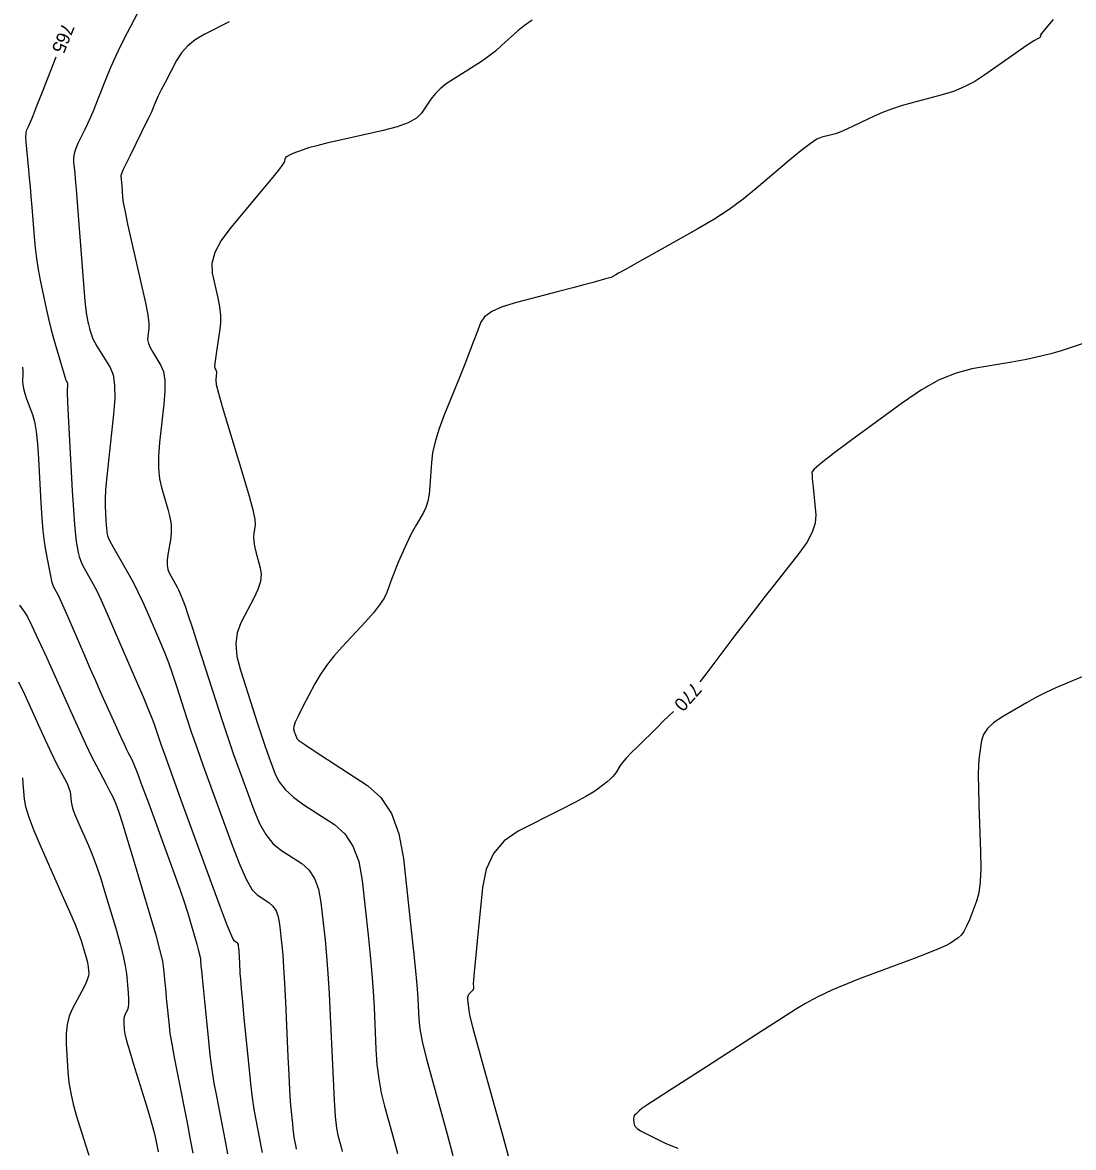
# Model space of a CAD drawing. Extents: x 2082232 to 2083549, y 592624 to 593832.
# Drawn here: x 2082856.4 to 2082911.6, y 593026.5 to 593085.6 of the extents above; entities that cross this region are included whole.
import ezdxf

# ---------------------------------------------------------------- set-up
doc = ezdxf.new("R2010")
doc.units = 0
doc.layers.add('DT_X_Contour_Major', color=7, linetype='Continuous')
doc.layers.add('DT_X_Contour_Minor', color=7, linetype='Continuous')

msp = doc.modelspace()

# ---------------------------------------------------------------- linework, layer by layer
at = {"layer": 'DT_X_Contour_Major'}
for points in [[(2082858.164, 593083.742), (2082857.448, 593081.911), (2082857.156, 593081.167), (2082856.937, 593080.614), (2082856.79, 593080.253), (2082856.717, 593080.082), (2082856.618, 593079.883), (2082856.591, 593079.767), (2082856.583, 593079.568), (2082856.595, 593079.287), (2082856.626, 593078.922), (2082856.736, 593077.839), (2082856.777, 593077.411), (2082856.82, 593076.94), (2082856.863, 593076.425), (2082856.906, 593075.867), (2082857.023, 593074.323), (2082857.077, 593073.746), (2082857.149, 593073.173), (2082857.24, 593072.606), (2082857.35, 593072.043), (2082857.668, 593070.55), (2082857.788, 593070.01), (2082857.907, 593069.51), (2082858.026, 593069.052), (2082858.145, 593068.634), (2082858.461, 593067.574), (2082858.567, 593067.223), (2082858.647, 593066.966), (2082858.7, 593066.802), (2082858.727, 593066.733), (2082858.765, 593066.672), (2082858.777, 593066.643), (2082858.783, 593066.604), (2082858.783, 593066.554), (2082858.779, 593066.492), (2082858.759, 593066.314), (2082858.76, 593066.116), (2082858.779, 593065.657), (2082858.814, 593064.938), (2082858.867, 593063.957), (2082859.031, 593060.993), (2082859.09, 593059.993), (2082859.143, 593059.217), (2082859.192, 593058.665), (2082859.235, 593058.336), (2082859.343, 593057.759), (2082859.397, 593057.537), (2082859.478, 593057.305), (2082859.585, 593057.063), (2082859.719, 593056.81), (2082860.111, 593056.124), (2082860.293, 593055.776), (2082860.544, 593055.247), (2082860.865, 593054.537), (2082861.254, 593053.646), (2082862.385, 593051.029), (2082862.765, 593050.143), (2082863.055, 593049.45), (2082863.257, 593048.948), (2082863.37, 593048.639), (2082863.552, 593048.069), (2082863.681, 593047.692), (2082863.932, 593046.987), (2082864.306, 593045.955), (2082864.802, 593044.594), (2082866.286, 593040.53), (2082866.78, 593039.193), (2082867.146, 593038.228), (2082867.385, 593037.638), (2082867.496, 593037.42), (2082867.624, 593037.337), (2082867.667, 593037.299), (2082867.701, 593037.247), (2082867.725, 593037.182), (2082867.739, 593037.103), (2082867.764, 593036.875), (2082867.774, 593036.772), (2082867.783, 593036.636), (2082867.793, 593036.466), (2082867.803, 593036.263), (2082867.829, 593035.676), (2082867.849, 593035.364), (2082867.891, 593034.868), (2082867.954, 593034.19), (2082868.038, 593033.328), (2082868.29, 593030.785), (2082868.383, 593029.9), (2082868.472, 593029.153), (2082868.558, 593028.543), (2082868.64, 593028.071), (2082868.854, 593026.996), (2082868.926, 593026.615), (2082868.985, 593026.28)], [(2082912.215, 593068.774), (2082910.902, 593068.341), (2082910.372, 593068.182), (2082909.767, 593068.03), (2082909.087, 593067.884), (2082908.331, 593067.746), (2082906.217, 593067.385), (2082905.395, 593067.172), (2082904.515, 593066.806), (2082903.579, 593066.286), (2082902.584, 593065.611), (2082899.856, 593063.607), (2082898.961, 593062.941), (2082898.324, 593062.445), (2082897.945, 593062.12), (2082897.823, 593061.964), (2082897.84, 593061.778), (2082897.851, 593061.666), (2082897.87, 593061.469), (2082897.897, 593061.188), (2082897.932, 593060.822), (2082898.037, 593059.735), (2082898.012, 593059.303), (2082897.856, 593058.82), (2082897.57, 593058.287), (2082897.154, 593057.704), (2082895.87, 593056.083), (2082895.38, 593055.459), (2082894.871, 593054.805), (2082894.344, 593054.119), (2082893.798, 593053.402), (2082892.319, 593051.449), (2082891.956, 593050.975)], [(2082890.564, 593049.41), (2082890.547, 593049.395), (2082890.335, 593049.193), (2082890.056, 593048.923), (2082889.71, 593048.583), (2082888.696, 593047.585), (2082888.353, 593047.242), (2082888.087, 593046.96), (2082887.897, 593046.742), (2082887.782, 593046.585), (2082887.578, 593046.25), (2082887.491, 593046.123), (2082887.38, 593045.994), (2082887.247, 593045.863), (2082887.091, 593045.731), (2082886.644, 593045.374), (2082886.394, 593045.204), (2082885.977, 593044.961), (2082885.395, 593044.647), (2082884.646, 593044.259), (2082882.427, 593043.13), (2082881.686, 593042.627), (2082881.127, 593041.967), (2082880.749, 593041.15), (2082880.554, 593040.175), (2082880.275, 593037.364), (2082880.184, 593036.434), (2082880.12, 593035.75), (2082880.082, 593035.315), (2082880.071, 593035.126), (2082880.077, 593034.952), (2082880.073, 593034.889), (2082880.055, 593034.83), (2082880.023, 593034.774), (2082879.978, 593034.722), (2082879.841, 593034.588), (2082879.798, 593034.523), (2082879.773, 593034.43), (2082879.766, 593034.308), (2082879.777, 593034.158), (2082879.829, 593033.719), (2082879.893, 593033.408), (2082880.046, 593032.802), (2082880.287, 593031.902), (2082880.617, 593030.708), (2082881.614, 593027.132), (2082881.945, 593025.903)]]:
    msp.add_lwpolyline(points, dxfattribs=at)
at = {"layer": 'DT_X_Contour_Minor'}
for points in [[(2082862.822, 593086.776), (2082861.903, 593085.013), (2082861.579, 593084.374), (2082861.293, 593083.781), (2082861.047, 593083.233), (2082860.84, 593082.731), (2082860.34, 593081.452), (2082860.158, 593080.998), (2082859.99, 593080.596), (2082859.835, 593080.245), (2082859.693, 593079.945), (2082859.33, 593079.215), (2082859.214, 593078.948), (2082859.137, 593078.695), (2082859.1, 593078.456), (2082859.102, 593078.232), (2082859.161, 593077.652), (2082859.19, 593077.336), (2082859.232, 593076.823), (2082859.288, 593076.113), (2082859.358, 593075.205), (2082859.561, 593072.523), (2082859.632, 593071.626), (2082859.691, 593070.945), (2082859.738, 593070.48), (2082859.773, 593070.232), (2082859.853, 593069.86), (2082859.882, 593069.726), (2082859.912, 593069.601), (2082859.942, 593069.487), (2082859.971, 593069.383), (2082860.05, 593069.119), (2082860.1, 593068.993), (2082860.191, 593068.814), (2082860.323, 593068.582), (2082860.496, 593068.296), (2082861.012, 593067.464), (2082861.168, 593067.076), (2082861.251, 593066.538), (2082861.26, 593065.849), (2082861.196, 593065.01), (2082860.926, 593062.571), (2082860.84, 593061.736), (2082860.782, 593061.061), (2082860.754, 593060.545), (2082860.755, 593060.188), (2082860.795, 593059.45), (2082860.81, 593059.201), (2082860.823, 593059.008), (2082860.835, 593058.87), (2082860.846, 593058.788), (2082860.873, 593058.644), (2082860.912, 593058.545), (2082861.007, 593058.356), (2082861.159, 593058.077), (2082861.368, 593057.707), (2082862, 593056.601), (2082862.238, 593056.168), (2082862.477, 593055.698), (2082862.719, 593055.19), (2082862.961, 593054.645), (2082863.611, 593053.142), (2082863.849, 593052.569), (2082864.078, 593051.979), (2082864.296, 593051.37), (2082864.504, 593050.743), (2082865.046, 593049.047), (2082865.276, 593048.347), (2082865.561, 593047.517), (2082865.9, 593046.558), (2082866.294, 593045.47), (2082867.417, 593042.396), (2082867.815, 593041.368), (2082868.165, 593040.591), (2082868.469, 593040.064), (2082868.726, 593039.788), (2082869.347, 593039.385), (2082869.557, 593039.201), (2082869.72, 593038.95), (2082869.836, 593038.634), (2082869.905, 593038.251), (2082870.027, 593037.143), (2082870.074, 593036.645), (2082870.12, 593035.984), (2082870.167, 593035.16), (2082870.214, 593034.172), (2082870.341, 593031.321), (2082870.387, 593030.347), (2082870.428, 593029.566), (2082870.464, 593028.976), (2082870.496, 593028.579), (2082870.576, 593027.774), (2082870.606, 593027.494), (2082870.634, 593027.257), (2082870.661, 593027.064), (2082870.687, 593026.915), (2082870.754, 593026.575), (2082870.777, 593026.454)], [(2082883.165, 593085.675), (2082882.751, 593085.405), (2082882.402, 593085.122), (2082881.557, 593084.348), (2082881.23, 593084.063), (2082880.88, 593083.787), (2082880.507, 593083.521), (2082880.113, 593083.264), (2082879.032, 593082.592), (2082878.653, 593082.337), (2082878.33, 593082.077), (2082878.061, 593081.81), (2082877.847, 593081.538), (2082877.348, 593080.804), (2082877.083, 593080.541), (2082876.661, 593080.301), (2082876.082, 593080.085), (2082875.347, 593079.892), (2082873.178, 593079.409), (2082872.441, 593079.24), (2082871.857, 593079.098), (2082871.425, 593078.981), (2082871.146, 593078.889), (2082870.606, 593078.68), (2082870.428, 593078.604), (2082870.298, 593078.534), (2082870.217, 593078.47), (2082870.184, 593078.411), (2082870.161, 593078.26), (2082870.079, 593078.122), (2082869.849, 593077.818), (2082869.471, 593077.349), (2082868.946, 593076.715), (2082867.35, 593074.804), (2082866.84, 593074.117), (2082866.507, 593073.488), (2082866.351, 593072.919), (2082866.372, 593072.408), (2082866.666, 593071.123), (2082866.754, 593070.652), (2082866.8, 593070.201), (2082866.801, 593069.77), (2082866.76, 593069.36), (2082866.592, 593068.293), (2082866.54, 593067.939), (2082866.508, 593067.676), (2082866.498, 593067.505), (2082866.509, 593067.425), (2082866.565, 593067.334), (2082866.582, 593067.291), (2082866.591, 593067.232), (2082866.592, 593067.157), (2082866.585, 593067.065), (2082866.556, 593066.798), (2082866.586, 593066.578), (2082866.7, 593066.118), (2082866.898, 593065.419), (2082867.179, 593064.481), (2082868.039, 593061.66), (2082868.318, 593060.713), (2082868.508, 593059.989), (2082868.611, 593059.487), (2082868.626, 593059.208), (2082868.549, 593058.759), (2082868.535, 593058.572), (2082868.549, 593058.349), (2082868.593, 593058.089), (2082868.665, 593057.792), (2082868.896, 593056.952), (2082868.94, 593056.616), (2082868.898, 593056.238), (2082868.771, 593055.817), (2082868.558, 593055.355), (2082867.876, 593054.064), (2082867.683, 593053.546), (2082867.614, 593052.96), (2082867.669, 593052.304), (2082867.849, 593051.58), (2082868.495, 593049.558), (2082868.726, 593048.843), (2082868.933, 593048.215), (2082869.118, 593047.674), (2082869.279, 593047.221), (2082869.678, 593046.127), (2082869.885, 593045.72), (2082870.205, 593045.317), (2082870.638, 593044.918), (2082871.184, 593044.525), (2082872.793, 593043.481), (2082873.336, 593043.004), (2082873.757, 593042.356), (2082874.058, 593041.537), (2082874.237, 593040.547), (2082874.554, 593037.678), (2082874.662, 593036.634), (2082874.75, 593035.655), (2082874.817, 593034.739), (2082874.864, 593033.888), (2082874.961, 593031.704), (2082875.017, 593030.902), (2082875.111, 593030.136), (2082875.243, 593029.404), (2082875.413, 593028.708), (2082875.918, 593026.898), (2082876.089, 593026.224)], [(2082910.491, 593085.715), (2082910.103, 593085.262), (2082909.875, 593084.984), (2082909.806, 593084.88), (2082909.832, 593084.836), (2082909.831, 593084.817), (2082909.81, 593084.791), (2082909.767, 593084.759), (2082909.703, 593084.721), (2082909.506, 593084.612), (2082909.375, 593084.53), (2082909.132, 593084.366), (2082908.776, 593084.12), (2082908.308, 593083.793), (2082906.909, 593082.811), (2082906.376, 593082.469), (2082905.826, 593082.181), (2082905.259, 593081.946), (2082904.674, 593081.764), (2082903.092, 593081.352), (2082902.522, 593081.192), (2082902.002, 593081.022), (2082901.53, 593080.844), (2082901.106, 593080.655), (2082900.041, 593080.139), (2082899.668, 593079.964), (2082899.346, 593079.826), (2082899.077, 593079.726), (2082898.86, 593079.663), (2082898.349, 593079.544), (2082898.1, 593079.435), (2082897.735, 593079.198), (2082897.255, 593078.832), (2082896.659, 593078.338), (2082894.916, 593076.849), (2082894.232, 593076.297), (2082893.487, 593075.759), (2082892.681, 593075.234), (2082891.814, 593074.723), (2082889.422, 593073.378), (2082888.631, 593072.933), (2082888.054, 593072.609), (2082887.691, 593072.404), (2082887.542, 593072.319), (2082887.427, 593072.252), (2082887.368, 593072.224), (2082887.277, 593072.19), (2082887.153, 593072.151), (2082886.997, 593072.105), (2082886.538, 593071.977), (2082886.284, 593071.908), (2082885.866, 593071.796), (2082885.283, 593071.642), (2082884.537, 593071.446), (2082882.329, 593070.865), (2082881.591, 593070.638), (2082881.033, 593070.391), (2082880.655, 593070.124), (2082880.456, 593069.838), (2082880.166, 593069.048), (2082880.033, 593068.695), (2082879.851, 593068.226), (2082879.621, 593067.641), (2082879.341, 593066.942), (2082878.531, 593064.922), (2082878.262, 593064.202), (2082878.062, 593063.555), (2082877.931, 593062.983), (2082877.869, 593062.484), (2082877.796, 593061.253), (2082877.755, 593060.819), (2082877.685, 593060.442), (2082877.587, 593060.121), (2082877.461, 593059.857), (2082877.086, 593059.227), (2082876.948, 593058.986), (2082876.814, 593058.736), (2082876.686, 593058.476), (2082876.561, 593058.206), (2082876.237, 593057.475), (2082876.118, 593057.202), (2082876.005, 593056.928), (2082875.897, 593056.655), (2082875.795, 593056.383), (2082875.53, 593055.658), (2082875.385, 593055.358), (2082875.151, 593055.002), (2082874.826, 593054.591), (2082874.41, 593054.123), (2082873.183, 593052.803), (2082872.748, 593052.31), (2082872.367, 593051.823), (2082872.037, 593051.341), (2082871.761, 593050.864), (2082871.092, 593049.599), (2082870.876, 593049.175), (2082870.728, 593048.852), (2082870.648, 593048.629), (2082870.637, 593048.507), (2082870.697, 593048.317), (2082870.719, 593048.249), (2082870.739, 593048.19), (2082870.756, 593048.139), (2082870.771, 593048.096), (2082870.809, 593047.993), (2082870.92, 593047.895), (2082871.224, 593047.68), (2082871.722, 593047.345), (2082872.414, 593046.893), (2082874.516, 593045.53), (2082875.225, 593044.906), (2082875.776, 593044.059), (2082876.168, 593042.989), (2082876.403, 593041.695), (2082876.817, 593037.946), (2082876.955, 593036.666), (2082877.059, 593035.637), (2082877.128, 593034.859), (2082877.163, 593034.333), (2082877.21, 593033.265), (2082877.265, 593032.774), (2082877.393, 593032.104), (2082877.595, 593031.253), (2082877.871, 593030.223), (2082878.704, 593027.236), (2082878.987, 593026.123)], [(2082867.264, 593085.598), (2082865.942, 593084.932), (2082865.48, 593084.659), (2082865.085, 593084.341), (2082864.759, 593083.977), (2082864.5, 593083.568), (2082863.9, 593082.416), (2082863.697, 593082.023), (2082863.539, 593081.708), (2082863.425, 593081.472), (2082863.356, 593081.313), (2082863.232, 593080.994), (2082863.161, 593080.83), (2082863.044, 593080.578), (2082862.88, 593080.237), (2082862.668, 593079.808), (2082862.042, 593078.546), (2082861.837, 593078.128), (2082861.691, 593077.821), (2082861.605, 593077.626), (2082861.578, 593077.541), (2082861.586, 593077.465), (2082861.591, 593077.413), (2082861.599, 593077.316), (2082861.61, 593077.172), (2082861.624, 593076.982), (2082861.667, 593076.416), (2082861.708, 593076.114), (2082861.797, 593075.636), (2082861.934, 593074.98), (2082862.121, 593074.146), (2082862.683, 593071.687), (2082862.864, 593070.86), (2082862.986, 593070.224), (2082863.05, 593069.778), (2082863.054, 593069.523), (2082862.987, 593069.096), (2082862.985, 593068.923), (2082863.029, 593068.726), (2082863.119, 593068.504), (2082863.256, 593068.258), (2082863.683, 593067.569), (2082863.812, 593067.248), (2082863.881, 593066.803), (2082863.889, 593066.233), (2082863.835, 593065.538), (2082863.612, 593063.52), (2082863.555, 593062.805), (2082863.551, 593062.173), (2082863.601, 593061.624), (2082863.703, 593061.159), (2082864.048, 593060.028), (2082864.154, 593059.617), (2082864.214, 593059.229), (2082864.227, 593058.866), (2082864.194, 593058.527), (2082864.044, 593057.656), (2082864.007, 593057.35), (2082864.006, 593057.086), (2082864.042, 593056.863), (2082864.115, 593056.682), (2082864.36, 593056.256), (2082864.448, 593056.097), (2082864.528, 593055.943), (2082864.602, 593055.791), (2082864.669, 593055.644), (2082864.837, 593055.255), (2082864.934, 593054.995), (2082865.1, 593054.507), (2082865.335, 593053.791), (2082865.638, 593052.847), (2082866.54, 593050.025), (2082866.871, 593049.001), (2082867.189, 593048.046), (2082867.494, 593047.161), (2082867.786, 593046.345), (2082868.548, 593044.262), (2082868.85, 593043.544), (2082869.185, 593042.954), (2082869.553, 593042.491), (2082869.955, 593042.156), (2082871.07, 593041.433), (2082871.446, 593041.103), (2082871.738, 593040.653), (2082871.947, 593040.085), (2082872.071, 593039.399), (2082872.291, 593037.41), (2082872.37, 593036.603), (2082872.442, 593035.673), (2082872.507, 593034.62), (2082872.565, 593033.443), (2082872.712, 593030.143), (2082872.769, 593029.03), (2082872.828, 593028.168), (2082872.89, 593027.555), (2082872.955, 593027.193), (2082873.131, 593026.561), (2082873.191, 593026.325)], [(2082856.413, 593067.479), (2082856.439, 593067.282), (2082856.443, 593067.118), (2082856.421, 593066.726), (2082856.428, 593066.558), (2082856.466, 593066.351), (2082856.534, 593066.104), (2082856.633, 593065.817), (2082856.936, 593064.998), (2082857.042, 593064.622), (2082857.131, 593064.107), (2082857.204, 593063.454), (2082857.259, 593062.662), (2082857.386, 593060.366), (2082857.437, 593059.565), (2082857.493, 593058.884), (2082857.556, 593058.324), (2082857.624, 593057.884), (2082857.813, 593056.873), (2082857.883, 593056.528), (2082857.948, 593056.254), (2082858.011, 593056.049), (2082858.07, 593055.913), (2082858.223, 593055.646), (2082858.309, 593055.475), (2082858.454, 593055.16), (2082858.657, 593054.703), (2082858.918, 593054.103), (2082859.692, 593052.312), (2082859.975, 593051.659), (2082860.244, 593051.044), (2082860.499, 593050.467), (2082860.74, 593049.928), (2082861.363, 593048.542), (2082861.576, 593048.071), (2082861.747, 593047.699), (2082861.876, 593047.427), (2082861.963, 593047.253), (2082862.139, 593046.922), (2082862.244, 593046.684), (2082862.427, 593046.221), (2082862.687, 593045.532), (2082863.026, 593044.617), (2082864.032, 593041.876), (2082864.38, 593040.918), (2082864.669, 593040.1), (2082864.898, 593039.421), (2082865.069, 593038.883), (2082865.444, 593037.632), (2082865.569, 593037.205), (2082865.661, 593036.86), (2082865.722, 593036.597), (2082865.75, 593036.418), (2082865.783, 593036.048), (2082865.804, 593035.83), (2082865.841, 593035.452), (2082865.894, 593034.914), (2082865.963, 593034.216), (2082866.169, 593032.141), (2082866.253, 593031.376), (2082866.352, 593030.635), (2082866.465, 593029.919), (2082866.593, 593029.228), (2082866.953, 593027.417), (2082867.075, 593026.777), (2082867.174, 593026.212)], [(2082856.258, 593054.991), (2082856.527, 593054.63), (2082856.674, 593054.38), (2082856.914, 593053.902), (2082857.247, 593053.194), (2082857.673, 593052.257), (2082858.933, 593049.455), (2082859.371, 593048.488), (2082859.742, 593047.69), (2082860.044, 593047.061), (2082860.277, 593046.601), (2082860.81, 593045.6), (2082860.991, 593045.253), (2082861.135, 593044.965), (2082861.243, 593044.734), (2082861.314, 593044.562), (2082861.455, 593044.179), (2082861.542, 593043.916), (2082861.699, 593043.413), (2082861.926, 593042.67), (2082862.222, 593041.688), (2082863.104, 593038.749), (2082863.397, 593037.744), (2082863.614, 593036.933), (2082863.757, 593036.316), (2082863.824, 593035.894), (2082863.901, 593035.026), (2082863.931, 593034.702), (2082863.961, 593034.382), (2082863.991, 593034.064), (2082864.022, 593033.751), (2082864.105, 593032.918), (2082864.155, 593032.525), (2082864.246, 593031.972), (2082864.376, 593031.258), (2082864.546, 593030.384), (2082865.052, 593027.838), (2082865.222, 593026.963), (2082865.353, 593026.244)], [(2082912.73, 593051.526), (2082911.201, 593050.903), (2082910.638, 593050.663), (2082910.098, 593050.41), (2082909.58, 593050.145), (2082909.084, 593049.868), (2082907.791, 593049.111), (2082907.362, 593048.822), (2082907.042, 593048.523), (2082906.832, 593048.214), (2082906.732, 593047.895), (2082906.611, 593047.03), (2082906.576, 593046.63), (2082906.561, 593046.079), (2082906.566, 593045.377), (2082906.592, 593044.525), (2082906.686, 593042.05), (2082906.7, 593041.192), (2082906.668, 593040.474), (2082906.593, 593039.897), (2082906.472, 593039.46), (2082906.093, 593038.482), (2082905.949, 593038.148), (2082905.805, 593037.88), (2082905.658, 593037.678), (2082905.51, 593037.542), (2082905.113, 593037.266), (2082904.881, 593037.138), (2082904.483, 593036.96), (2082903.92, 593036.732), (2082903.191, 593036.455), (2082901.026, 593035.648), (2082900.283, 593035.368), (2082899.677, 593035.132), (2082899.209, 593034.941), (2082898.879, 593034.795), (2082898.181, 593034.464), (2082897.879, 593034.309), (2082897.496, 593034.09), (2082897.033, 593033.809), (2082896.488, 593033.465), (2082894.929, 593032.463), (2082894.326, 593032.076), (2082893.687, 593031.666), (2082893.011, 593031.233), (2082892.3, 593030.777), (2082890.354, 593029.53), (2082889.708, 593029.113), (2082889.227, 593028.797), (2082888.913, 593028.581), (2082888.764, 593028.467), (2082888.589, 593028.297), (2082888.533, 593028.23), (2082888.496, 593028.155), (2082888.478, 593028.074), (2082888.479, 593027.986), (2082888.509, 593027.741), (2082888.553, 593027.644), (2082888.663, 593027.536), (2082888.839, 593027.417), (2082889.081, 593027.286), (2082889.814, 593026.924), (2082890.107, 593026.786), (2082890.437, 593026.645), (2082890.802, 593026.501)], [(2082856.216, 593050.964), (2082856.526, 593050.317), (2082857.326, 593048.538), (2082857.607, 593047.919), (2082857.85, 593047.396), (2082858.056, 593046.971), (2082858.224, 593046.641), (2082858.622, 593045.892), (2082858.754, 593045.629), (2082858.851, 593045.4), (2082858.914, 593045.207), (2082858.941, 593045.048), (2082858.969, 593044.672), (2082859.002, 593044.495), (2082859.08, 593044.245), (2082859.204, 593043.923), (2082859.373, 593043.528), (2082859.884, 593042.38), (2082860.081, 593041.907), (2082860.287, 593041.349), (2082860.503, 593040.708), (2082860.729, 593039.981), (2082861.344, 593037.932), (2082861.55, 593037.213), (2082861.706, 593036.595), (2082861.813, 593036.076), (2082861.871, 593035.658), (2082861.959, 593034.675), (2082861.982, 593034.341), (2082861.985, 593034.078), (2082861.968, 593033.885), (2082861.931, 593033.762), (2082861.806, 593033.529), (2082861.766, 593033.435), (2082861.74, 593033.328), (2082861.727, 593033.21), (2082861.728, 593033.079), (2082861.751, 593032.712), (2082861.786, 593032.5), (2082861.878, 593032.139), (2082862.024, 593031.627), (2082862.226, 593030.966), (2082862.837, 593029.005), (2082863.044, 593028.328), (2082863.207, 593027.771), (2082863.325, 593027.333), (2082863.399, 593027.013), (2082863.537, 593026.32)], [(2082856.413, 593045.926), (2082856.441, 593045.64), (2082856.501, 593044.815), (2082856.573, 593044.426), (2082856.745, 593043.878), (2082857.016, 593043.171), (2082857.387, 593042.306), (2082858.508, 593039.786), (2082858.886, 593038.928), (2082859.176, 593038.245), (2082859.38, 593037.735), (2082859.498, 593037.401), (2082859.696, 593036.74), (2082859.762, 593036.509), (2082859.813, 593036.31), (2082859.847, 593036.143), (2082859.866, 593036.008), (2082859.894, 593035.691), (2082859.88, 593035.543), (2082859.815, 593035.336), (2082859.701, 593035.07), (2082859.536, 593034.746), (2082859.03, 593033.802), (2082858.868, 593033.423), (2082858.762, 593032.994), (2082858.711, 593032.515), (2082858.717, 593031.985), (2082858.806, 593030.506), (2082858.858, 593029.948), (2082858.947, 593029.383), (2082859.073, 593028.81), (2082859.236, 593028.23), (2082859.722, 593026.673), (2082859.896, 593026.135)]]:
    msp.add_lwpolyline(points, dxfattribs=at)

# ---------------------------------------------------------------- texts
at = {"layer": 'DT_X_Contour_Major'}
for s, rotation, p in [('765', 247.99153, (2082858.523, 593085.588)), ('770', 228.33503, (2082891.587, 593050.992))]:
    msp.add_text(s, height=0.7, rotation=rotation, dxfattribs=at).set_placement(p)

doc.saveas('drawing.dxf')
